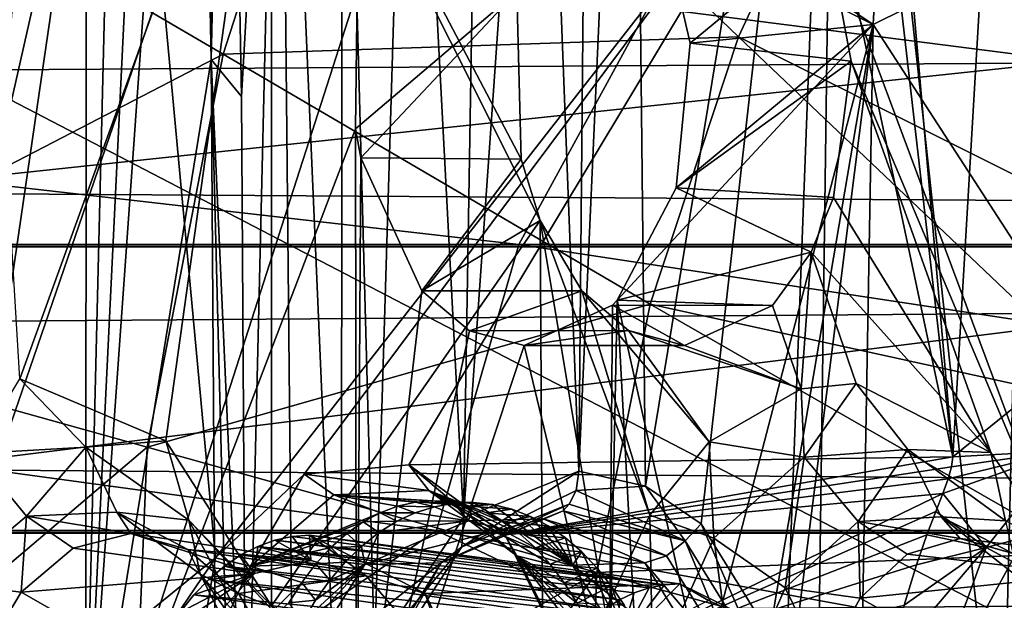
# Model space of a CAD drawing. Header units: metres. Extents: x -150 to 307, y -550 to 84.
# Tile 1033 of 1056: x 237.66 to 243.91, y 1.53 to 5.21. Entities that reach past the tile are written whole.
import ezdxf

# ---------------------------------------------------------------- set-up
doc = ezdxf.new("R2010")
doc.units = ezdxf.units.M
doc.layers.add('solid_26006363', color=7, linetype='CONTINUOUS')

msp = doc.modelspace()

# ---------------------------------------------------------------- linework, layer by layer
at = {"layer": 'solid_26006363'}
for points in [[(236.456024, 2.016154, 911.288452), (235.639938, 17.874332, 911.457886), (238.493484, 17.462709, 914.626099)], [(237.028458, 1.127995, 911.92749), (236.456024, 2.016154, 911.288452), (238.493484, 17.462709, 914.626099)], [(237.22287, 0, 912.144714), (237.028458, 1.127995, 911.92749), (238.493484, 17.462709, 914.626099)], [(238.067368, 0.000013, 913.115356), (237.22287, 0, 912.144714), (238.493484, 17.462709, 914.626099)], [(238.596054, 10.93189, 914.129639), (238.067368, 0.000013, 913.115356), (238.493484, 17.462709, 914.626099)], [(229.17627, 9.082661, 939.973816), (245.857986, 10.989752, 949.544861), (246.654556, 0, 950.254578)], [(238.596054, 10.93189, 914.129639), (238.773178, 9.923732, 914.265381), (238.067368, 0.000013, 913.115356)], [(241.522812, 6.233805, 927.874878), (243.077316, 5.183672, 929.933411), (243.360321, 10.38042, 930.523865)], [(244.697876, 5.98855, 932.194458), (243.360321, 10.38042, 930.523865), (243.077316, 5.183672, 929.933411)], [(241.209015, 2.347529, 916.862122), (241.270966, 9.287336, 917.192017), (241.548538, 9.975468, 917.570496)], [(241.631012, 2.253515, 917.376099), (241.209015, 2.347529, 916.862122), (241.548538, 9.975468, 917.570496)], [(241.631012, 2.253515, 917.376099), (241.548538, 9.975468, 917.570496), (242.845901, 9.634338, 919.145142)], [(238.067368, 0.000013, 913.115356), (238.773178, 9.923732, 914.265381), (238.87323, 4.961211, 914.136353)], [(238.87323, 4.961211, 914.136353), (238.773178, 9.923732, 914.265381), (238.799332, 9.849419, 914.290955)], [(238.87323, 4.961211, 914.136353), (238.799332, 9.849419, 914.290955), (238.827087, 9.77653, 914.318542)], [(238.898453, 9.611455, 914.391113), (238.87323, 4.961211, 914.136353), (238.827087, 9.77653, 914.318542)], [(241.98526, 2.013156, 917.808411), (241.631012, 2.253515, 917.376099), (242.845901, 9.634338, 919.145142)], [(242.525116, 1.140274, 918.46875), (241.98526, 2.013156, 917.808411), (242.845901, 9.634338, 919.145142)], [(242.715424, -0.003011, 918.702026), (242.525116, 1.140274, 918.46875), (242.845901, 9.634338, 919.145142)], [(243.8936, -0.00284, 920.188049), (242.715424, -0.003011, 918.702026), (242.845901, 9.634338, 919.145142)], [(243.8936, -0.00284, 920.188049), (242.845901, 9.634338, 919.145142), (244.113831, 9.174482, 920.712769)], [(238.898453, 9.611455, 914.391113), (238.978027, 9.455537, 914.474182), (238.87323, 4.961211, 914.136353)], [(238.87323, 4.961211, 914.136353), (238.978027, 9.455537, 914.474182), (239.06575, 4.727199, 914.354614)], [(239.06575, 4.727199, 914.354614), (238.978027, 9.455537, 914.474182), (239.308701, 8.997988, 914.833862)], [(241.209015, 2.347529, 916.862122), (240.956985, 8.893795, 916.789856), (241.270966, 9.287336, 917.192017)], [(245.07486, -0.002634, 921.706665), (243.8936, -0.00284, 920.188049), (244.113831, 9.174482, 920.712769)], [(229.17627, 9.082661, 939.973816), (246.654556, 0, 950.254578), (229.99118, 0.000344, 940.69989)], [(239.094986, -0.000007, 914.314819), (239.06575, 4.727199, 914.354614), (239.308701, 8.997988, 914.833862)], [(239.397629, -0.000001, 914.671875), (239.094986, -0.000007, 914.314819), (239.308701, 8.997988, 914.833862)], [(239.698151, 0.000006, 915.028015), (239.308701, 8.997988, 914.833862), (239.707153, 8.698326, 915.286255)], [(239.698151, 0.000006, 915.028015), (239.397629, -0.000001, 914.671875), (239.308701, 8.997988, 914.833862)], [(240.474731, 2.051197, 915.969788), (240.585159, 8.651629, 916.329224), (240.956985, 8.893795, 916.789856)], [(241.209015, 2.347529, 916.862122), (240.474731, 2.051197, 915.969788), (240.956985, 8.893795, 916.789856)], [(239.910141, 1.198185, 915.284973), (239.698151, 0.000006, 915.028015), (239.707153, 8.698326, 915.286255)], [(239.910141, 1.198185, 915.284973), (239.707153, 8.698326, 915.286255), (240.133713, 8.574327, 915.785461)], [(240.474731, 2.051197, 915.969788), (240.133713, 8.574327, 915.785461), (240.585159, 8.651629, 916.329224)], [(240.474731, 2.051197, 915.969788), (239.910141, 1.198185, 915.284973), (240.133713, 8.574327, 915.785461)], [(245.682251, 4.545726, 952.041748), (244.019409, 8.467278, 951.062134), (243.00853, 6.79236, 950.566895)], [(242.903519, 8.360146, 922.858093), (242.689392, 6.648986, 922.509766), (243.582382, 2.43787, 923.555359)], [(243.086853, 8.122368, 923.08252), (242.903519, 8.360146, 922.858093), (243.582382, 2.43787, 923.555359)], [(239.257324, 7.346748, 922.548889), (237.657455, 2.934401, 920.426697), (237.346771, 8.071553, 920.229919)], [(243.884827, 7.58322, 924.092468), (243.086853, 8.122368, 923.08252), (243.582382, 2.43787, 923.555359)], [(244.350952, 3.059509, 924.572021), (243.884827, 7.58322, 924.092468), (243.582382, 2.43787, 923.555359)], [(244.350952, 3.059509, 924.572021), (244.507294, 7.553416, 924.906799), (243.884827, 7.58322, 924.092468)], [(238.948624, 4.995484, 948.285583), (239.751175, 7.482213, 948.68512), (236.261642, 6.567226, 946.583191)], [(242.222122, 5.104949, 950.181824), (239.751175, 7.482213, 948.68512), (238.948624, 4.995484, 948.285583)], [(242.222122, 5.104949, 950.181824), (243.00853, 6.79236, 950.566895), (239.751175, 7.482213, 948.68512)], [(239.257324, 7.346748, 922.548889), (238.586273, 2.541472, 921.565186), (237.657455, 2.934401, 920.426697)], [(239.257324, 7.346748, 922.548889), (239.256607, 1.493571, 922.390503), (238.586273, 2.541472, 921.565186)], [(240.962799, 3.939103, 924.606018), (239.256607, 1.493571, 922.390503), (239.257324, 7.346748, 922.548889)], [(240.840881, 4.327992, 924.457764), (240.962799, 3.939103, 924.606018), (239.257324, 7.346748, 922.548889)], [(240.814972, 5.393549, 924.454163), (240.840881, 4.327992, 924.457764), (239.257324, 7.346748, 922.548889)], [(236.093491, 6.809629, 914.508301), (236.688095, -0.000019, 915.038086), (238.561325, 5.447958, 916.707092)], [(236.803543, 1.160502, 921.729919), (238.082642, 6.807873, 923.45929), (236.187531, 5.561971, 921.072266)], [(236.803543, 1.160502, 921.729919), (237.190872, 0.716634, 922.205444), (238.082642, 6.807873, 923.45929)], [(237.190872, 0.716634, 922.205444), (238.074554, 0.029634, 923.30719), (238.082642, 6.807873, 923.45929)], [(239.800278, 5.395469, 925.593933), (238.082642, 6.807873, 923.45929), (238.074554, 0.029634, 923.30719)], [(245.137695, 3.646089, 951.780701), (243.00853, 6.79236, 950.566895), (242.222122, 5.104949, 950.181824)], [(245.137695, 3.646089, 951.780701), (245.682251, 4.545726, 952.041748), (243.00853, 6.79236, 950.566895)], [(238.561325, 5.447958, 916.707092), (238.901779, 1.798037, 917.010437), (242.689392, 6.648986, 922.509766)], [(238.901779, 1.798037, 917.010437), (239.464081, 2.329578, 917.808594), (242.689392, 6.648986, 922.509766)], [(239.464081, 2.329578, 917.808594), (240.128342, 2.387645, 918.736572), (242.689392, 6.648986, 922.509766)], [(240.128342, 2.387645, 918.736572), (243.582382, 2.43787, 923.555359), (242.689392, 6.648986, 922.509766)], [(238.948624, 4.995484, 948.285583), (236.261642, 6.567226, 946.583191), (235.650421, 3.28636, 946.275208)], [(241.522812, 6.233805, 927.874878), (241.731445, 5.861236, 928.140137), (243.077316, 5.183672, 929.933411)], [(242.780655, 5.782094, 927.036865), (244.319778, 6.049752, 929.115417), (244.241684, 1.862702, 928.925537)], [(244.562622, 2.889797, 931.937561), (244.697876, 5.98855, 932.194458), (243.077316, 5.183672, 929.933411)], [(241.731445, 5.861236, 928.140137), (242.780655, 5.782094, 927.036865), (241.914108, 5.065012, 928.360291)], [(241.731445, 5.861236, 928.140137), (241.914108, 5.065012, 928.360291), (243.077316, 5.183672, 929.933411)], [(241.914108, 5.065012, 928.360291), (242.780655, 5.782094, 927.036865), (242.938278, 4.949929, 927.221924)], [(242.938278, 4.949929, 927.221924), (242.780655, 5.782094, 927.036865), (244.241684, 1.862702, 928.925537)], [(236.688095, -0.000019, 915.038086), (238.901779, 1.798037, 917.010437), (238.561325, 5.447958, 916.707092)], [(239.800278, 5.395469, 925.593933), (238.074554, 0.029634, 923.30719), (239.790085, 4.521706, 925.555847)], [(239.800278, 5.395469, 925.593933), (239.790085, 4.521706, 925.555847), (240.814972, 5.393549, 924.454163)], [(239.823929, 4.336468, 925.594849), (240.814972, 5.393549, 924.454163), (239.790085, 4.521706, 925.555847)], [(239.823929, 4.336468, 925.594849), (240.840881, 4.327992, 924.457764), (240.814972, 5.393549, 924.454163)], [(52.118008, 3.784486, 673.061707), (53.365746, 5.290247, 673.443176), (287.815277, 3.786167, -97.865639)], [(53.365746, 5.290247, 673.443176), (289.06488, 5.292864, -97.483597), (287.815277, 3.786167, -97.865639)], [(62.133198, 5.290247, 676.123657), (63.380936, 3.784486, 676.505127), (297.839539, 5.281072, -94.800919)], [(63.380936, 3.784486, 676.505127), (299.085419, 3.771021, -94.420006), (297.839539, 5.281072, -94.800919)], [(226.955429, 3.786167, -261.845062), (240.82756, 3.786167, -251.887054), (227.653198, 5.292864, -262.94986)], [(240.82756, 3.786167, -251.887054), (241.651108, 5.292864, -252.90155), (227.653198, 5.292864, -262.94986)], [(232.552933, 5.281072, -270.707703), (247.434067, 5.281072, -260.02536), (233.248627, 3.771021, -271.809204)], [(247.434067, 5.281072, -260.02536), (248.255173, 3.771021, -261.036865), (233.248627, 3.771021, -271.809204)], [(240.82756, 3.786167, -251.887054), (253.424423, 3.786167, -240.358093), (241.651108, 5.292864, -252.90155)], [(253.424423, 3.786167, -240.358093), (254.362183, 5.292864, -241.268051), (241.651108, 5.292864, -252.90155)], [(241.451904, 3.433295, 927.707947), (241.991821, 1.021286, 928.399475), (243.077316, 5.183672, 929.933411)], [(241.825607, 4.146815, 928.219727), (241.451904, 3.433295, 927.707947), (243.077316, 5.183672, 929.933411)], [(241.914108, 5.065012, 928.360291), (241.825607, 4.146815, 928.219727), (243.077316, 5.183672, 929.933411)], [(241.991821, 1.021286, 928.399475), (242.302948, 0.627132, 928.815979), (243.077316, 5.183672, 929.933411)], [(242.302948, 0.627132, 928.815979), (242.423004, 0, 928.977112), (243.077316, 5.183672, 929.933411)], [(242.423004, 0, 928.977112), (242.983261, -0.013152, 929.737183), (243.077316, 5.183672, 929.933411)], [(244.562622, 2.889797, 931.937561), (243.077316, 5.183672, 929.933411), (242.983261, -0.013152, 929.737183)], [(241.660187, 3.408306, 949.906921), (242.222122, 5.104949, 950.181824), (238.948624, 4.995484, 948.285583)], [(244.71405, 2.740045, 951.577759), (242.222122, 5.104949, 950.181824), (241.660187, 3.408306, 949.906921)], [(241.914108, 5.065012, 928.360291), (242.938278, 4.949929, 927.221924), (241.825607, 4.146815, 928.219727)], [(244.71405, 2.740045, 951.577759), (245.137695, 3.646089, 951.780701), (242.222122, 5.104949, 950.181824)], [(238.466934, 2.499867, 948.045959), (238.948624, 4.995484, 948.285583), (235.650421, 3.28636, 946.275208)], [(238.067368, 0.000013, 913.115356), (238.87323, 4.961211, 914.136353), (238.906586, 0.000004, 914.093384)], [(241.660187, 3.408306, 949.906921), (238.948624, 4.995484, 948.285583), (238.466934, 2.499867, 948.045959)], [(238.87323, 4.961211, 914.136353), (239.06575, 4.727199, 914.354614), (239.094986, -0.000007, 914.314819)], [(238.87323, 4.961211, 914.136353), (239.094986, -0.000007, 914.314819), (239.000763, 0.000002, 914.203979)], [(238.87323, 4.961211, 914.136353), (239.000763, 0.000002, 914.203979), (238.906586, 0.000004, 914.093384)], [(241.825607, 4.146815, 928.219727), (242.938278, 4.949929, 927.221924), (242.825623, 4.085536, 927.051575)], [(243.824341, 2.466294, 928.364929), (242.825623, 4.085536, 927.051575), (242.938278, 4.949929, 927.221924)], [(243.824341, 2.466294, 928.364929), (242.938278, 4.949929, 927.221924), (244.241684, 1.862702, 928.925537)], [(239.790085, 4.521706, 925.555847), (238.074554, 0.029634, 923.30719), (239.79715, -0.056105, 925.506165)], [(239.823929, 4.336468, 925.594849), (239.790085, 4.521706, 925.555847), (239.79715, -0.056105, 925.506165)], [(240.210968, 3.493345, 926.078003), (239.823929, 4.336468, 925.594849), (239.79715, -0.056105, 925.506165)], [(240.210968, 3.493345, 926.078003), (240.840881, 4.327992, 924.457764), (239.823929, 4.336468, 925.594849)], [(240.210968, 3.493345, 926.078003), (240.962799, 3.939103, 924.606018), (240.840881, 4.327992, 924.457764)], [(241.825607, 4.146815, 928.219727), (242.682266, 3.737941, 926.853882), (241.451904, 3.433295, 927.707947)], [(241.825607, 4.146815, 928.219727), (242.825623, 4.085536, 927.051575), (242.682266, 3.737941, 926.853882)], [(243.824341, 2.466294, 928.364929), (242.682266, 3.737941, 926.853882), (242.825623, 4.085536, 927.051575)], [(240.962799, 3.939103, 924.606018), (240.985474, 0.044687, 924.59082), (239.256607, 1.493571, 922.390503)], [(240.210968, 3.493345, 926.078003), (241.227829, 3.49188, 924.939636), (240.962799, 3.939103, 924.606018)], [(241.374619, 1.462342, 925.102051), (240.985474, 0.044687, 924.59082), (240.962799, 3.939103, 924.606018)], [(241.659683, 2.068475, 925.47998), (241.374619, 1.462342, 925.102051), (240.962799, 3.939103, 924.606018)], [(241.227829, 3.49188, 924.939636), (241.659683, 2.068475, 925.47998), (240.962799, 3.939103, 924.606018)], [(51.326496, 1.972128, 672.819702), (52.118008, 3.784486, 673.061707), (287.022736, 1.972128, -98.107941)], [(52.118008, 3.784486, 673.061707), (287.815277, 3.786167, -97.865639), (287.022736, 1.972128, -98.107941)], [(63.380936, 3.784486, 676.505127), (64.172447, 1.972128, 676.747131), (299.085419, 3.771021, -94.420006)], [(64.172447, 1.972128, 676.747131), (299.873505, 1.954857, -94.17907), (299.085419, 3.771021, -94.420006)], [(226.512878, 1.972128, -261.144348), (240.305222, 1.972128, -251.243607), (226.955429, 3.786167, -261.845062)], [(240.305222, 1.972128, -251.243607), (240.82756, 3.786167, -251.887054), (226.955429, 3.786167, -261.845062)], [(233.248627, 3.771021, -271.809204), (248.255173, 3.771021, -261.036865), (233.68869, 1.954857, -272.505981)], [(248.255173, 3.771021, -261.036865), (248.774567, 1.954857, -261.676666), (233.68869, 1.954857, -272.505981)], [(240.305222, 1.972128, -251.243607), (252.829651, 1.972128, -239.78096), (240.82756, 3.786167, -251.887054)], [(252.829651, 1.972128, -239.78096), (253.424423, 3.786167, -240.358093), (240.82756, 3.786167, -251.887054)], [(241.451904, 3.433295, 927.707947), (242.682266, 3.737941, 926.853882), (242.43779, 3.400447, 926.523499)], [(242.43779, 3.400447, 926.523499), (242.682266, 3.737941, 926.853882), (242.619553, 2.869802, 926.755249)], [(242.968445, 2.904171, 927.220215), (242.619553, 2.869802, 926.755249), (242.682266, 3.737941, 926.853882)], [(243.824341, 2.466294, 928.364929), (242.968445, 2.904171, 927.220215), (242.682266, 3.737941, 926.853882)], [(240.512863, 3.238108, 926.46698), (240.210968, 3.493345, 926.078003), (239.79715, -0.056105, 925.506165)], [(240.512863, 3.238108, 926.46698), (241.227829, 3.49188, 924.939636), (240.210968, 3.493345, 926.078003)], [(240.512863, 3.238108, 926.46698), (241.52417, 3.240741, 925.320374), (241.227829, 3.49188, 924.939636)], [(241.227829, 3.49188, 924.939636), (242.034622, 2.534562, 925.977478), (241.659683, 2.068475, 925.47998)], [(241.227829, 3.49188, 924.939636), (241.52417, 3.240741, 925.320374), (242.034622, 2.534562, 925.977478)], [(241.322906, 1.705597, 949.742065), (241.660187, 3.408306, 949.906921), (238.466934, 2.499867, 948.045959)], [(241.42244, 3.402595, 927.668396), (241.87851, 3.144732, 925.782043), (240.861908, 3.144732, 926.923035)], [(241.42244, 3.402595, 927.668396), (240.861908, 3.144732, 926.923035), (241.401611, 0.904545, 927.611633)], [(244.411346, 1.82926, 951.432861), (241.660187, 3.408306, 949.906921), (241.322906, 1.705597, 949.742065)], [(241.451904, 3.433295, 927.707947), (241.401611, 0.904545, 927.611633), (241.581299, 1.043185, 927.851257)], [(241.42244, 3.402595, 927.668396), (241.401611, 0.904545, 927.611633), (241.451904, 3.433295, 927.707947)], [(241.42244, 3.402595, 927.668396), (241.451904, 3.433295, 927.707947), (242.43779, 3.400447, 926.523499)], [(241.42244, 3.402595, 927.668396), (242.43779, 3.400447, 926.523499), (241.87851, 3.144732, 925.782043)], [(241.451904, 3.433295, 927.707947), (241.581299, 1.043185, 927.851257), (241.991821, 1.021286, 928.399475)], [(244.411346, 1.82926, 951.432861), (244.71405, 2.740045, 951.577759), (241.660187, 3.408306, 949.906921)], [(241.87851, 3.144732, 925.782043), (242.43779, 3.400447, 926.523499), (242.619553, 2.869802, 926.755249)], [(238.466934, 2.499867, 948.045959), (235.650421, 3.28636, 946.275208), (235.519714, -0.000027, 946.219238)], [(240.861908, 3.144732, 926.923035), (240.512863, 3.238108, 926.46698), (239.79715, -0.056105, 925.506165)], [(240.861908, 3.144732, 926.923035), (241.52417, 3.240741, 925.320374), (240.512863, 3.238108, 926.46698)], [(240.861908, 3.144732, 926.923035), (241.87851, 3.144732, 925.782043), (241.52417, 3.240741, 925.320374)], [(241.52417, 3.240741, 925.320374), (242.619553, 2.869802, 926.755249), (242.034622, 2.534562, 925.977478)], [(241.52417, 3.240741, 925.320374), (241.87851, 3.144732, 925.782043), (242.619553, 2.869802, 926.755249)], [(240.861908, 3.144732, 926.923035), (239.79715, -0.056105, 925.506165), (241.401611, 0.904545, 927.611633)], [(244.281784, 2.476311, 924.273438), (244.350952, 3.059509, 924.572021), (243.582382, 2.43787, 923.555359)], [(238.077286, 2.499222, 920.820557), (237.373291, 2.459137, 919.92981), (237.657455, 2.934401, 920.426697)], [(238.077286, 2.499222, 920.820557), (237.657455, 2.934401, 920.426697), (238.586273, 2.541472, 921.565186)], [(242.637863, 2.437796, 926.627258), (242.619553, 2.869802, 926.755249), (242.968445, 2.904171, 927.220215)], [(243.297852, 2.485915, 927.544861), (242.637863, 2.437796, 926.627258), (242.968445, 2.904171, 927.220215)], [(243.297852, 2.485915, 927.544861), (242.968445, 2.904171, 927.220215), (243.824341, 2.466294, 928.364929)], [(244.521866, -0.18054, 931.860046), (244.562622, 2.889797, 931.937561), (242.983261, -0.013152, 929.737183)], [(242.637863, 2.437796, 926.627258), (242.034622, 2.534562, 925.977478), (242.619553, 2.869802, 926.755249)], [(238.73233, 2.036584, 921.649292), (238.077286, 2.499222, 920.820557), (238.586273, 2.541472, 921.565186)], [(238.73233, 2.036584, 921.649292), (238.586273, 2.541472, 921.565186), (239.256607, 1.493571, 922.390503)], [(242.064499, 1.923281, 925.827698), (241.659683, 2.068475, 925.47998), (242.034622, 2.534562, 925.977478)], [(242.637863, 2.437796, 926.627258), (242.064499, 1.923281, 925.827698), (242.034622, 2.534562, 925.977478)], [(238.466934, 2.499867, 948.045959), (235.519714, -0.000027, 946.219238), (238.362244, -0.000021, 948.000122)], [(237.195465, 1.63755, 919.104248), (237.373291, 2.459137, 919.92981), (237.701218, 2.061883, 919.776672)], [(237.701218, 2.061883, 919.776672), (237.373291, 2.459137, 919.92981), (238.077286, 2.499222, 920.820557)], [(237.701218, 2.061883, 919.776672), (238.077286, 2.499222, 920.820557), (238.274658, 2.086692, 920.53833)], [(238.274658, 2.086692, 920.53833), (238.077286, 2.499222, 920.820557), (238.73233, 2.036584, 921.649292)], [(241.322906, 1.705597, 949.742065), (238.466934, 2.499867, 948.045959), (238.362244, -0.000021, 948.000122)], [(242.981491, 2.028562, 926.482788), (242.637863, 2.437796, 926.627258), (243.297852, 2.485915, 927.544861)], [(242.981491, 2.028562, 926.482788), (243.297852, 2.485915, 927.544861), (243.508987, 2.057686, 927.264709)], [(243.916656, 2.03261, 928.403564), (243.297852, 2.485915, 927.544861), (243.824341, 2.466294, 928.364929)], [(243.508987, 2.057686, 927.264709), (243.297852, 2.485915, 927.544861), (243.916656, 2.03261, 928.403564)], [(244.281784, 2.476311, 924.273438), (243.552383, 2.299145, 923.510193), (243.518784, 2.207097, 923.461182)], [(243.794418, 1.862854, 923.575378), (244.281784, 2.476311, 924.273438), (243.518784, 2.207097, 923.461182)], [(244.281784, 2.476311, 924.273438), (243.575104, 2.37448, 923.54364), (243.552383, 2.299145, 923.510193)], [(244.281784, 2.476311, 924.273438), (243.582382, 2.43787, 923.555359), (243.575104, 2.37448, 923.54364)], [(244.699371, 2.103127, 924.144775), (244.281784, 2.476311, 924.273438), (243.794418, 1.862854, 923.575378)], [(243.916656, 2.03261, 928.403564), (243.824341, 2.466294, 928.364929), (244.241684, 1.862702, 928.925537)], [(240.255432, 2.225874, 918.526917), (240.128342, 2.387645, 918.736572), (239.464081, 2.329578, 917.808594)], [(240.128342, 2.387645, 918.736572), (240.738708, 1.944228, 919.576538), (243.582382, 2.43787, 923.555359)], [(240.81398, 1.810839, 919.295715), (240.738708, 1.944228, 919.576538), (240.128342, 2.387645, 918.736572)], [(240.255432, 2.225874, 918.526917), (240.81398, 1.810839, 919.295715), (240.128342, 2.387645, 918.736572)], [(243.575104, 2.37448, 923.54364), (243.582382, 2.43787, 923.555359), (240.738708, 1.944228, 919.576538)], [(242.518463, 1.608229, 925.794678), (242.064499, 1.923281, 925.827698), (242.637863, 2.437796, 926.627258)], [(242.518463, 1.608229, 925.794678), (242.637863, 2.437796, 926.627258), (242.981491, 2.028562, 926.482788)], [(239.123245, 1.74471, 916.96344), (239.464081, 2.329578, 917.808594), (238.901779, 1.798037, 917.010437)], [(239.123245, 1.74471, 916.96344), (239.653015, 2.196739, 917.696533), (239.464081, 2.329578, 917.808594)], [(239.653015, 2.196739, 917.696533), (240.255432, 2.225874, 918.526917), (239.464081, 2.329578, 917.808594)], [(240.465607, 1.866892, 916.068298), (240.474731, 2.051197, 915.969788), (241.209015, 2.347529, 916.862122)], [(240.465607, 1.866892, 916.068298), (241.209015, 2.347529, 916.862122), (241.19014, 2.226089, 916.877625)], [(243.552383, 2.299145, 923.510193), (243.575104, 2.37448, 923.54364), (240.738708, 1.944228, 919.576538)], [(241.19014, 2.226089, 916.877625), (241.209015, 2.347529, 916.862122), (241.631012, 2.253515, 917.376099)], [(243.518784, 2.207097, 923.461182), (243.552383, 2.299145, 923.510193), (240.738708, 1.944228, 919.576538)], [(241.883041, 1.905965, 917.744141), (241.19014, 2.226089, 916.877625), (241.631012, 2.253515, 917.376099)], [(241.883041, 1.905965, 917.744141), (241.631012, 2.253515, 917.376099), (241.98526, 2.013156, 917.808411)], [(239.123245, 1.74471, 916.96344), (239.946701, 2.083544, 917.366272), (239.653015, 2.196739, 917.696533)], [(239.653015, 2.196739, 917.696533), (240.509949, 2.124656, 918.159546), (240.255432, 2.225874, 918.526917)], [(239.653015, 2.196739, 917.696533), (239.946701, 2.083544, 917.366272), (240.057434, 2.125214, 917.522034)], [(239.653015, 2.196739, 917.696533), (240.057434, 2.125214, 917.522034), (240.170029, 2.150314, 917.680481)], [(239.653015, 2.196739, 917.696533), (240.170029, 2.150314, 917.680481), (240.283539, 2.158619, 917.840332)], [(239.653015, 2.196739, 917.696533), (240.283539, 2.158619, 917.840332), (240.397171, 2.150046, 918.000427)], [(239.653015, 2.196739, 917.696533), (240.397171, 2.150046, 918.000427), (240.509949, 2.124656, 918.159546)], [(240.255432, 2.225874, 918.526917), (240.509949, 2.124656, 918.159546), (240.620728, 2.082607, 918.31604)], [(240.255432, 2.225874, 918.526917), (240.620728, 2.082607, 918.31604), (240.728485, 2.024205, 918.468445)], [(240.255432, 2.225874, 918.526917), (240.728485, 2.024205, 918.468445), (240.832626, 1.949878, 918.616028)], [(240.255432, 2.225874, 918.526917), (240.832626, 1.949878, 918.616028), (240.932327, 1.860347, 918.757385)], [(240.255432, 2.225874, 918.526917), (240.932327, 1.860347, 918.757385), (241.026703, 1.756539, 918.891296)], [(240.255432, 2.225874, 918.526917), (241.026703, 1.756539, 918.891296), (240.81398, 1.810839, 919.295715)], [(240.465607, 1.866892, 916.068298), (241.19014, 2.226089, 916.877625), (241.145889, 2.138897, 916.914001)], [(243.518784, 2.207097, 923.461182), (240.738708, 1.944228, 919.576538), (241.175018, 1.072313, 920.170288)], [(241.145889, 2.138897, 916.914001), (241.19014, 2.226089, 916.877625), (241.883041, 1.905965, 917.744141)], [(243.47435, 2.091587, 923.396667), (243.518784, 2.207097, 923.461182), (241.175018, 1.072313, 920.170288)], [(243.794418, 1.862854, 923.575378), (243.518784, 2.207097, 923.461182), (243.47435, 2.091587, 923.396667)], [(240.170029, 2.150314, 917.680481), (240.057434, 2.125214, 917.522034), (240.290939, 2.122302, 917.317078)], [(240.283539, 2.158619, 917.840332), (240.170029, 2.150314, 917.680481), (240.414993, 2.144292, 917.46814)], [(240.170029, 2.150314, 917.680481), (240.290939, 2.122302, 917.317078), (240.414993, 2.144292, 917.46814)], [(240.283539, 2.158619, 917.840332), (240.414993, 2.144292, 917.46814), (240.537735, 2.149082, 917.617676)], [(240.397171, 2.150046, 918.000427), (240.283539, 2.158619, 917.840332), (240.537735, 2.149082, 917.617676)], [(240.414993, 2.144292, 917.46814), (240.290939, 2.122302, 917.317078), (240.508255, 2.032334, 917.5802)], [(240.334717, 1.766803, 916.226929), (241.145889, 2.138897, 916.914001), (241.107681, 2.09672, 916.945435)], [(240.334717, 1.766803, 916.226929), (240.465607, 1.866892, 916.068298), (241.145889, 2.138897, 916.914001)], [(240.397171, 2.150046, 918.000427), (240.537735, 2.149082, 917.617676), (240.659851, 2.136034, 917.766541)], [(240.509949, 2.124656, 918.159546), (240.397171, 2.150046, 918.000427), (240.659851, 2.136034, 917.766541)], [(240.537735, 2.149082, 917.617676), (240.414993, 2.144292, 917.46814), (240.508255, 2.032334, 917.5802)], [(240.537735, 2.149082, 917.617676), (240.508255, 2.032334, 917.5802), (241.168533, 1.752032, 918.385925)], [(240.509949, 2.124656, 918.159546), (240.659851, 2.136034, 917.766541), (240.781967, 2.105988, 917.915466)], [(240.659851, 2.136034, 917.766541), (240.537735, 2.149082, 917.617676), (241.168533, 1.752032, 918.385925)], [(240.781967, 2.105988, 917.915466), (240.659851, 2.136034, 917.766541), (241.168533, 1.752032, 918.385925)], [(241.145889, 2.138897, 916.914001), (241.883041, 1.905965, 917.744141), (241.107681, 2.09672, 916.945435)], [(237.701218, 2.061883, 919.776672), (238.274658, 2.086692, 920.53833), (238.362991, 1.951926, 919.878052)], [(238.274658, 2.086692, 920.53833), (238.724243, 1.851161, 920.371704), (238.362991, 1.951926, 919.878052)], [(238.274658, 2.086692, 920.53833), (238.803864, 1.693885, 921.241577), (238.724243, 1.851161, 920.371704)], [(238.274658, 2.086692, 920.53833), (238.73233, 2.036584, 921.649292), (238.803864, 1.693885, 921.241577)], [(239.123245, 1.74471, 916.96344), (239.838684, 2.025573, 917.214478), (239.946701, 2.083544, 917.366272)], [(239.946701, 2.083544, 917.366272), (239.838684, 2.025573, 917.214478), (240.051773, 2.029629, 917.026062)], [(240.057434, 2.125214, 917.522034), (239.946701, 2.083544, 917.366272), (240.1689, 2.083904, 917.168579)], [(239.946701, 2.083544, 917.366272), (240.051773, 2.029629, 917.026062), (240.1689, 2.083904, 917.168579)], [(240.1689, 2.083904, 917.168579), (240.051773, 2.029629, 917.026062), (240.508255, 2.032334, 917.5802)], [(240.057434, 2.125214, 917.522034), (240.1689, 2.083904, 917.168579), (240.290939, 2.122302, 917.317078)], [(240.290939, 2.122302, 917.317078), (240.1689, 2.083904, 917.168579), (240.508255, 2.032334, 917.5802)], [(240.334717, 1.766803, 916.226929), (241.107681, 2.09672, 916.945435), (240.981339, 2.044763, 917.049255)], [(240.620728, 2.082607, 918.31604), (240.509949, 2.124656, 918.159546), (240.781967, 2.105988, 917.915466)], [(240.620728, 2.082607, 918.31604), (240.781967, 2.105988, 917.915466), (240.900803, 2.060399, 918.060425)], [(240.728485, 2.024205, 918.468445), (240.620728, 2.082607, 918.31604), (240.900803, 2.060399, 918.060425)], [(240.900803, 2.060399, 918.060425), (240.781967, 2.105988, 917.915466), (241.168533, 1.752032, 918.385925)], [(241.107681, 2.09672, 916.945435), (241.765594, 1.810033, 917.769836), (240.981339, 2.044763, 917.049255)], [(241.107681, 2.09672, 916.945435), (241.883041, 1.905965, 917.744141), (241.765594, 1.810033, 917.769836)], [(243.418655, 1.944252, 923.315918), (243.47435, 2.091587, 923.396667), (241.175018, 1.072313, 920.170288)], [(241.678726, 1.055938, 925.287659), (241.374619, 1.462342, 925.102051), (241.659683, 2.068475, 925.47998)], [(242.064499, 1.923281, 925.827698), (241.678726, 1.055938, 925.287659), (241.659683, 2.068475, 925.47998)], [(243.794418, 1.862854, 923.575378), (243.47435, 2.091587, 923.396667), (243.418655, 1.944252, 923.315918)], [(244.699371, 2.103127, 924.144775), (243.794418, 1.862854, 923.575378), (244.298874, 1.593048, 923.520569)], [(237.195465, 1.63755, 919.104248), (237.701218, 2.061883, 919.776672), (237.667038, 1.580628, 918.930481)], [(237.701218, 2.061883, 919.776672), (237.997559, 1.859296, 919.380005), (237.667038, 1.580628, 918.930481)], [(237.701218, 2.061883, 919.776672), (238.362991, 1.951926, 919.878052), (237.997559, 1.859296, 919.380005)], [(238.73233, 2.036584, 921.649292), (239.256607, 1.493571, 922.390503), (239.27121, 1.453845, 922.408508)], [(239.199036, 1.143877, 922.23999), (238.73233, 2.036584, 921.649292), (239.27121, 1.453845, 922.408508)], [(238.803864, 1.693885, 921.241577), (238.73233, 2.036584, 921.649292), (239.199036, 1.143877, 922.23999)], [(239.123245, 1.74471, 916.96344), (239.734131, 1.951624, 917.067566), (239.838684, 2.025573, 917.214478)], [(239.838684, 2.025573, 917.214478), (239.734131, 1.951624, 917.067566), (239.937546, 1.957969, 916.887146)], [(239.838684, 2.025573, 917.214478), (239.937546, 1.957969, 916.887146), (240.051773, 2.029629, 917.026062)], [(239.849686, 1.754312, 916.778748), (240.334717, 1.766803, 916.226929), (240.981339, 2.044763, 917.049255)], [(239.849686, 1.754312, 916.778748), (240.981339, 2.044763, 917.049255), (240.508255, 2.032334, 917.5802)], [(239.937546, 1.957969, 916.887146), (239.849686, 1.754312, 916.778748), (240.508255, 2.032334, 917.5802)], [(240.465607, 1.866892, 916.068298), (239.910141, 1.198185, 915.284973), (240.474731, 2.051197, 915.969788)], [(240.051773, 2.029629, 917.026062), (239.937546, 1.957969, 916.887146), (240.508255, 2.032334, 917.5802)], [(240.508255, 2.032334, 917.5802), (240.981339, 2.044763, 917.049255), (241.626617, 1.766159, 917.872864)], [(241.168533, 1.752032, 918.385925), (240.508255, 2.032334, 917.5802), (241.626617, 1.766159, 917.872864)], [(240.728485, 2.024205, 918.468445), (240.900803, 2.060399, 918.060425), (241.013611, 2.000388, 918.198181)], [(240.832626, 1.949878, 918.616028), (240.728485, 2.024205, 918.468445), (241.013611, 2.000388, 918.198181)], [(241.013611, 2.000388, 918.198181), (240.900803, 2.060399, 918.060425), (241.168533, 1.752032, 918.385925)], [(241.765594, 1.810033, 917.769836), (241.626617, 1.766159, 917.872864), (240.981339, 2.044763, 917.049255)], [(242.385452, 1.095353, 918.372803), (241.883041, 1.905965, 917.744141), (241.98526, 2.013156, 917.808411)], [(242.385452, 1.095353, 918.372803), (241.98526, 2.013156, 917.808411), (242.525116, 1.140274, 918.46875)], [(242.518463, 1.608229, 925.794678), (242.981491, 2.028562, 926.482788), (242.994003, 1.54244, 925.609619)], [(242.981491, 2.028562, 926.482788), (243.508987, 2.057686, 927.264709), (243.628693, 1.920291, 926.580933)], [(242.981491, 2.028562, 926.482788), (243.628693, 1.920291, 926.580933), (243.292816, 1.821347, 926.066345)], [(242.981491, 2.028562, 926.482788), (243.292816, 1.821347, 926.066345), (242.994003, 1.54244, 925.609619)], [(243.508987, 2.057686, 927.264709), (243.964828, 1.82465, 927.097595), (243.628693, 1.920291, 926.580933)], [(243.508987, 2.057686, 927.264709), (243.998566, 1.674428, 927.989563), (243.964828, 1.82465, 927.097595)], [(243.508987, 2.057686, 927.264709), (243.916656, 2.03261, 928.403564), (243.998566, 1.674428, 927.989563)], [(51.326496, 1.972128, 672.819702), (286.751587, 0, -98.190849), (51.055336, 0, 672.736816)], [(51.326496, 1.972128, 672.819702), (287.022736, 1.972128, -98.107941), (286.751587, 0, -98.190849)], [(64.172447, 1.972128, 676.747131), (64.443604, 0, 676.830017), (299.873505, 1.954857, -94.17907)], [(64.443604, 0, 676.830017), (300.139832, 0, -94.097641), (299.873505, 1.954857, -94.17907)], [(226.512878, 1.972128, -261.144348), (237.419113, 0, -253.167572), (240.305222, 1.972128, -251.243607)], [(233.68869, 1.954857, -272.505981), (243.701553, 0, -265.97229), (227.565887, 0, -276.501038)], [(233.68869, 1.954857, -272.505981), (248.774567, 1.954857, -261.676666), (243.701553, 0, -265.97229)], [(240.305222, 1.972128, -251.243607), (237.419113, 0, -253.167572), (244.442719, 0, -247.375839)], [(237.997559, 1.859296, 919.380005), (238.362991, 1.951926, 919.878052), (239.148422, 1.699123, 918.284058)], [(238.362991, 1.951926, 919.878052), (239.505508, 1.780948, 918.71991), (239.148422, 1.699123, 918.284058)], [(238.362991, 1.951926, 919.878052), (238.724243, 1.851161, 920.371704), (239.505508, 1.780948, 918.71991)], [(239.123245, 1.74471, 916.96344), (239.633865, 1.862445, 916.926758), (239.734131, 1.951624, 917.067566)], [(239.388107, 1.933035, 918.578308), (239.498611, 1.941166, 918.71344), (241.751068, 1.62605, 915.966309)], [(239.505508, 1.780948, 918.71991), (239.498611, 1.941166, 918.71344), (239.388107, 1.933035, 918.578308)], [(239.498611, 1.941166, 918.71344), (241.848557, 1.632109, 916.075867), (241.751068, 1.62605, 915.966309)], [(240.233047, 1.570291, 919.612183), (241.848557, 1.632109, 916.075867), (239.498611, 1.941166, 918.71344)], [(239.858093, 1.684155, 919.15094), (240.233047, 1.570291, 919.612183), (239.498611, 1.941166, 918.71344)], [(239.505508, 1.780948, 918.71991), (239.858093, 1.684155, 919.15094), (239.498611, 1.941166, 918.71344)], [(239.734131, 1.951624, 917.067566), (239.633865, 1.862445, 916.926758), (239.827332, 1.87055, 916.753174)], [(239.734131, 1.951624, 917.067566), (239.827332, 1.87055, 916.753174), (239.937546, 1.957969, 916.887146)], [(239.937546, 1.957969, 916.887146), (239.827332, 1.87055, 916.753174), (239.849686, 1.754312, 916.778748)], [(240.305222, 1.972128, -251.243607), (244.442719, 0, -247.375839), (251.083588, 0, -241.148941)], [(240.305222, 1.972128, -251.243607), (251.083588, 0, -241.148941), (252.829651, 1.972128, -239.78096)], [(241.212112, 1.016648, 919.843323), (241.175018, 1.072313, 920.170288), (240.738708, 1.944228, 919.576538)], [(240.81398, 1.810839, 919.295715), (241.212112, 1.016648, 919.843323), (240.738708, 1.944228, 919.576538)], [(240.832626, 1.949878, 918.616028), (241.013611, 2.000388, 918.198181), (241.122391, 1.924667, 918.331055)], [(240.932327, 1.860347, 918.757385), (240.832626, 1.949878, 918.616028), (241.122391, 1.924667, 918.331055)], [(241.122391, 1.924667, 918.331055), (241.013611, 2.000388, 918.198181), (241.168533, 1.752032, 918.385925)], [(243.351395, 1.752744, 923.218445), (243.418655, 1.944252, 923.315918), (241.175018, 1.072313, 920.170288)], [(243.794418, 1.862854, 923.575378), (243.418655, 1.944252, 923.315918), (243.351395, 1.752744, 923.218445)], [(248.774567, 1.954857, -261.676666), (258.426086, 0, -253.546402), (243.701553, 0, -265.97229)], [(239.168839, 1.870523, 918.310852), (239.277893, 1.909519, 918.443787), (241.654327, 1.607009, 915.857422)], [(239.505508, 1.780948, 918.71991), (239.277893, 1.909519, 918.443787), (239.168839, 1.870523, 918.310852)], [(239.277893, 1.909519, 918.443787), (239.388107, 1.933035, 918.578308), (241.751068, 1.62605, 915.966309)], [(239.505508, 1.780948, 918.71991), (239.388107, 1.933035, 918.578308), (239.277893, 1.909519, 918.443787)], [(239.277893, 1.909519, 918.443787), (241.751068, 1.62605, 915.966309), (241.654327, 1.607009, 915.857422)], [(240.932327, 1.860347, 918.757385), (241.122391, 1.924667, 918.331055), (241.226395, 1.834785, 918.458191)], [(241.226395, 1.834785, 918.458191), (241.122391, 1.924667, 918.331055), (241.168533, 1.752032, 918.385925)], [(242.204193, 0.886059, 925.325989), (241.678726, 1.055938, 925.287659), (242.064499, 1.923281, 925.827698)], [(241.765594, 1.810033, 917.769836), (241.883041, 1.905965, 917.744141), (242.240891, 1.042903, 918.375122)], [(242.240891, 1.042903, 918.375122), (241.883041, 1.905965, 917.744141), (242.385452, 1.095353, 918.372803)], [(242.204193, 0.886059, 925.325989), (242.064499, 1.923281, 925.827698), (242.518463, 1.608229, 925.794678)], [(243.292816, 1.821347, 926.066345), (243.628693, 1.920291, 926.580933), (244.439026, 1.689945, 925.001343)], [(243.628693, 1.920291, 926.580933), (244.781052, 1.779398, 925.456177), (244.439026, 1.689945, 925.001343)], [(243.628693, 1.920291, 926.580933), (243.964828, 1.82465, 927.097595), (244.781052, 1.779398, 925.456177)], [(237.667038, 1.580628, 918.930481), (237.997559, 1.859296, 919.380005), (239.148422, 1.699123, 918.284058)], [(238.724243, 1.851161, 920.371704), (239.858093, 1.684155, 919.15094), (239.505508, 1.780948, 918.71991)], [(238.724243, 1.851161, 920.371704), (239.046875, 1.57037, 920.813904), (239.858093, 1.684155, 919.15094)], [(238.803864, 1.693885, 921.241577), (239.046875, 1.57037, 920.813904), (238.724243, 1.851161, 920.371704)], [(238.957504, 1.745699, 918.053101), (239.061722, 1.815893, 918.180237), (241.37616, 1.473428, 915.544189)], [(239.148422, 1.699123, 918.284058), (239.061722, 1.815893, 918.180237), (238.957504, 1.745699, 918.053101)], [(239.061722, 1.815893, 918.180237), (239.168839, 1.870523, 918.310852), (241.466064, 1.53041, 915.645386)], [(239.148422, 1.699123, 918.284058), (239.168839, 1.870523, 918.310852), (239.061722, 1.815893, 918.180237)], [(239.061722, 1.815893, 918.180237), (241.466064, 1.53041, 915.645386), (241.37616, 1.473428, 915.544189)], [(239.123245, 1.74471, 916.96344), (239.538727, 1.758922, 916.793274), (239.633865, 1.862445, 916.926758)], [(239.148422, 1.699123, 918.284058), (239.505508, 1.780948, 918.71991), (239.168839, 1.870523, 918.310852)], [(239.168839, 1.870523, 918.310852), (241.654327, 1.607009, 915.857422), (241.559052, 1.575081, 915.750122)], [(239.168839, 1.870523, 918.310852), (241.559052, 1.575081, 915.750122), (241.466064, 1.53041, 915.645386)], [(239.633865, 1.862445, 916.926758), (239.538727, 1.758922, 916.793274), (239.723465, 1.769844, 916.626953)], [(239.633865, 1.862445, 916.926758), (239.723465, 1.769844, 916.626953), (239.827332, 1.87055, 916.753174)], [(239.827332, 1.87055, 916.753174), (239.723465, 1.769844, 916.626953), (239.849686, 1.754312, 916.778748)], [(240.465607, 1.866892, 916.068298), (239.957153, 1.08785, 915.43512), (239.910141, 1.198185, 915.284973)], [(240.334717, 1.766803, 916.226929), (239.957153, 1.08785, 915.43512), (240.465607, 1.866892, 916.068298)], [(241.026703, 1.756539, 918.891296), (240.932327, 1.860347, 918.757385), (241.226395, 1.834785, 918.458191)], [(241.026703, 1.756539, 918.891296), (241.226395, 1.834785, 918.458191), (241.323837, 1.733042, 918.577332)], [(241.226395, 1.834785, 918.458191), (241.168533, 1.752032, 918.385925), (241.638107, 1.012098, 918.960632)], [(241.323837, 1.733042, 918.577332), (241.226395, 1.834785, 918.458191), (241.638107, 1.012098, 918.960632)], [(244.22966, 0.915366, 951.345947), (244.411346, 1.82926, 951.432861), (241.322906, 1.705597, 949.742065)], [(242.994003, 1.54244, 925.609619), (243.292816, 1.821347, 926.066345), (244.439026, 1.689945, 925.001343)], [(243.794418, 1.862854, 923.575378), (243.273407, 1.498076, 923.105286), (243.188782, 1.151787, 922.982422)], [(243.478561, 0.997725, 923.118774), (243.794418, 1.862854, 923.575378), (243.188782, 1.151787, 922.982422)], [(243.794418, 1.862854, 923.575378), (243.351395, 1.752744, 923.218445), (243.273407, 1.498076, 923.105286)], [(244.298874, 1.593048, 923.520569), (243.794418, 1.862854, 923.575378), (243.478561, 0.997725, 923.118774)], [(238.336823, 0.964939, 916.50708), (238.901779, 1.798037, 917.010437), (236.688095, -0.000019, 915.038086)], [(238.761581, 0.963201, 916.460999), (238.901779, 1.798037, 917.010437), (238.336823, 0.964939, 916.50708)], [(238.761581, 0.963201, 916.460999), (239.123245, 1.74471, 916.96344), (238.901779, 1.798037, 917.010437)], [(239.123245, 1.74471, 916.96344), (239.449402, 1.64185, 916.66803), (239.538727, 1.758922, 916.793274)], [(239.374268, 1.008051, 916.201233), (239.865128, 1.013427, 915.631165), (240.334717, 1.766803, 916.226929)], [(239.849686, 1.754312, 916.778748), (239.374268, 1.008051, 916.201233), (240.334717, 1.766803, 916.226929)], [(239.378967, 1.24101, 916.208557), (239.374268, 1.008051, 916.201233), (239.849686, 1.754312, 916.778748)], [(239.453049, 1.38927, 916.298462), (239.378967, 1.24101, 916.208557), (239.849686, 1.754312, 916.778748)], [(239.538727, 1.758922, 916.793274), (239.449402, 1.64185, 916.66803), (239.626801, 1.656359, 916.509521)], [(239.536163, 1.528611, 916.399414), (239.453049, 1.38927, 916.298462), (239.849686, 1.754312, 916.778748)], [(239.626801, 1.656359, 916.509521), (239.536163, 1.528611, 916.399414), (239.849686, 1.754312, 916.778748)], [(239.538727, 1.758922, 916.793274), (239.626801, 1.656359, 916.509521), (239.723465, 1.769844, 916.626953)], [(239.723465, 1.769844, 916.626953), (239.626801, 1.656359, 916.509521), (239.849686, 1.754312, 916.778748)], [(240.334717, 1.766803, 916.226929), (239.865128, 1.013427, 915.631165), (239.957153, 1.08785, 915.43512)], [(240.81398, 1.810839, 919.295715), (241.026703, 1.756539, 918.891296), (241.114975, 1.639615, 919.016541)], [(240.81398, 1.810839, 919.295715), (241.114975, 1.639615, 919.016541), (241.196579, 1.510636, 919.132385)], [(240.81398, 1.810839, 919.295715), (241.196579, 1.510636, 919.132385), (241.270844, 1.370756, 919.237915)], [(240.81398, 1.810839, 919.295715), (241.270844, 1.370756, 919.237915), (241.337265, 1.221172, 919.332458)], [(240.81398, 1.810839, 919.295715), (241.337265, 1.221172, 919.332458), (241.395462, 1.063351, 919.415283)], [(240.81398, 1.810839, 919.295715), (241.395462, 1.063351, 919.415283), (241.212112, 1.016648, 919.843323)], [(241.114975, 1.639615, 919.016541), (241.026703, 1.756539, 918.891296), (241.323837, 1.733042, 918.577332)], [(241.168533, 1.752032, 918.385925), (241.626617, 1.766159, 917.872864), (242.092926, 1.013309, 918.470398)], [(241.638107, 1.012098, 918.960632), (241.168533, 1.752032, 918.385925), (242.092926, 1.013309, 918.470398)], [(243.273407, 1.498076, 923.105286), (243.351395, 1.752744, 923.218445), (241.175018, 1.072313, 920.170288)], [(241.765594, 1.810033, 917.769836), (242.240891, 1.042903, 918.375122), (241.626617, 1.766159, 917.872864)], [(242.240891, 1.042903, 918.375122), (242.092926, 1.013309, 918.470398), (241.626617, 1.766159, 917.872864)], [(237.667038, 1.580628, 918.930481), (239.148422, 1.699123, 918.284058), (238.576584, 1.06086, 917.587219)], [(241.322906, 1.705597, 949.742065), (238.362244, -0.000021, 948.000122), (240.07283, -0.000017, 949.026123)], [(238.576584, 1.06086, 917.587219), (239.148422, 1.699123, 918.284058), (238.59346, 1.328937, 917.609619)], [(239.148422, 1.699123, 918.284058), (238.674469, 1.451455, 917.708313), (238.59346, 1.328937, 917.609619)], [(239.148422, 1.699123, 918.284058), (238.762878, 1.56259, 917.815979), (238.674469, 1.451455, 917.708313)], [(238.761581, 0.963201, 916.460999), (239.449402, 1.64185, 916.66803), (239.123245, 1.74471, 916.96344)], [(239.148422, 1.699123, 918.284058), (238.857513, 1.660904, 917.931213), (238.762878, 1.56259, 917.815979)], [(238.803864, 1.693885, 921.241577), (239.300751, 1.139231, 921.162781), (239.046875, 1.57037, 920.813904)], [(238.803864, 1.693885, 921.241577), (239.178345, 0.948796, 921.739685), (239.300751, 1.139231, 921.162781)], [(238.803864, 1.693885, 921.241577), (239.199036, 1.143877, 922.23999), (239.178345, 0.948796, 921.739685)], [(238.857513, 1.660904, 917.931213), (238.957504, 1.745699, 918.053101), (241.290039, 1.404873, 915.447388)], [(239.148422, 1.699123, 918.284058), (238.957504, 1.745699, 918.053101), (238.857513, 1.660904, 917.931213)], [(238.957504, 1.745699, 918.053101), (241.37616, 1.473428, 915.544189), (241.290039, 1.404873, 915.447388)], [(241.322906, 1.705597, 949.742065), (240.07283, -0.000017, 949.026123), (241.256699, -0.000015, 949.713501)], [(241.114975, 1.639615, 919.016541), (241.323837, 1.733042, 918.577332), (241.41423, 1.620155, 918.687927)], [(244.22966, 0.915366, 951.345947), (241.322906, 1.705597, 949.742065), (241.256699, -0.000015, 949.713501)], [(241.41423, 1.620155, 918.687927), (241.323837, 1.733042, 918.577332), (241.638107, 1.012098, 918.960632)], [(242.994003, 1.54244, 925.609619), (244.439026, 1.689945, 925.001343), (243.901184, 1.040309, 924.287354)], [(243.901184, 1.040309, 924.287354), (244.439026, 1.689945, 925.001343), (244.089905, 1.564863, 924.539307)], [(237.195465, 1.63755, 919.104248), (237.667038, 1.580628, 918.930481), (237.406433, 1.146871, 918.576416)], [(238.761581, 0.963201, 916.460999), (239.366531, 1.51213, 916.551941), (239.449402, 1.64185, 916.66803)], [(238.762878, 1.56259, 917.815979), (238.857513, 1.660904, 917.931213), (241.20816, 1.32504, 915.355286)], [(238.857513, 1.660904, 917.931213), (241.290039, 1.404873, 915.447388), (241.20816, 1.32504, 915.355286)], [(239.046875, 1.57037, 920.813904), (240.411026, 1.035733, 919.828369), (239.858093, 1.684155, 919.15094)], [(239.449402, 1.64185, 916.66803), (239.366531, 1.51213, 916.551941), (239.536163, 1.528611, 916.399414)], [(239.449402, 1.64185, 916.66803), (239.536163, 1.528611, 916.399414), (239.626801, 1.656359, 916.509521)], [(239.858093, 1.684155, 919.15094), (240.411026, 1.035733, 919.828369), (240.233047, 1.570291, 919.612183)], [(242.486328, 1.320333, 916.794739), (241.848557, 1.632109, 916.075867), (240.233047, 1.570291, 919.612183)], [(241.196579, 1.510636, 919.132385), (241.114975, 1.639615, 919.016541), (241.41423, 1.620155, 918.687927)], [(241.458481, 1.237443, 915.229248), (241.751068, 1.62605, 915.966309), (241.848557, 1.632109, 916.075867)], [(242.030884, 1.527505, 915.925842), (241.458481, 1.237443, 915.229248), (241.848557, 1.632109, 916.075867)], [(241.458481, 1.237443, 915.229248), (241.654327, 1.607009, 915.857422), (241.751068, 1.62605, 915.966309)], [(242.486328, 1.320333, 916.794739), (242.030884, 1.527505, 915.925842), (241.848557, 1.632109, 916.075867)], [(237.406433, 1.146871, 918.576416), (237.667038, 1.580628, 918.930481), (238.576584, 1.06086, 917.587219)], [(239.046875, 1.57037, 920.813904), (239.300751, 1.139231, 921.162781), (240.411026, 1.035733, 919.828369)], [(240.411026, 1.035733, 919.828369), (240.682434, 0.606291, 920.163818), (240.233047, 1.570291, 919.612183)], [(242.486328, 1.320333, 916.794739), (240.233047, 1.570291, 919.612183), (240.682434, 0.606291, 920.163818)], [(241.196579, 1.510636, 919.132385), (241.41423, 1.620155, 918.687927), (241.498718, 1.494957, 918.791382)], [(241.498718, 1.494957, 918.791382), (241.41423, 1.620155, 918.687927), (241.638107, 1.012098, 918.960632)], [(241.458481, 1.237443, 915.229248), (241.559052, 1.575081, 915.750122), (241.654327, 1.607009, 915.857422)], [(241.458481, 1.237443, 915.229248), (241.466064, 1.53041, 915.645386), (241.559052, 1.575081, 915.750122)], [(242.204193, 0.886059, 925.325989), (242.518463, 1.608229, 925.794678), (242.759613, 1.115042, 925.251953)], [(242.518463, 1.608229, 925.794678), (242.994003, 1.54244, 925.609619), (242.759613, 1.115042, 925.251953)], [(244.298874, 1.593048, 923.520569), (243.478561, 0.997725, 923.118774), (244.035736, 0.857755, 923.1073)], [(243.659958, 0.586297, 923.969177), (244.089905, 1.564863, 924.539307), (246.149155, 0.498769, 921.605652)], [(243.901184, 1.040309, 924.287354), (244.089905, 1.564863, 924.539307), (243.659958, 0.586297, 923.969177)], [(238.674469, 1.451455, 917.708313), (238.762878, 1.56259, 917.815979), (241.130905, 1.234051, 915.268372)], [(238.762878, 1.56259, 917.815979), (241.20816, 1.32504, 915.355286), (241.130905, 1.234051, 915.268372)], [(239.366531, 1.51213, 916.551941), (239.453049, 1.38927, 916.298462), (239.536163, 1.528611, 916.399414)], [(241.458481, 1.237443, 915.229248), (241.37616, 1.473428, 915.544189), (241.466064, 1.53041, 915.645386)], [(242.759613, 1.115042, 925.251953), (242.994003, 1.54244, 925.609619), (243.901184, 1.040309, 924.287354)]]:
    msp.add_3dface(points, dxfattribs=at)

doc.saveas('drawing.dxf')
